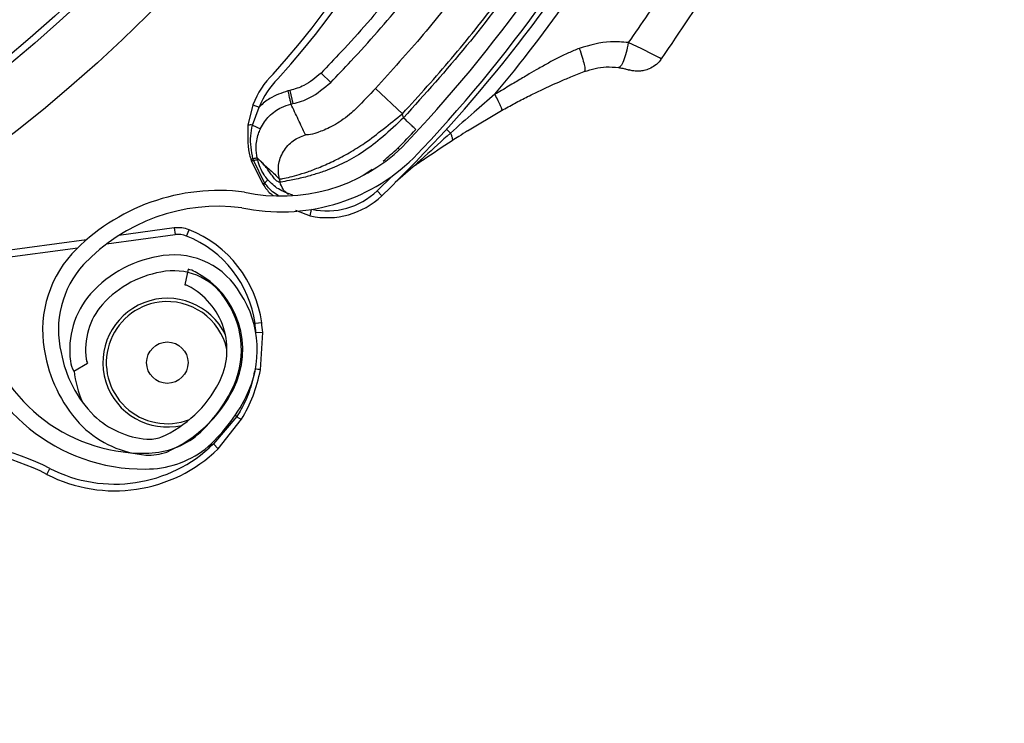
# Model space of a CAD drawing. Header units: inches. Extents: x 170 to 284, y 215 to 248.
# Tile 857 of 1056: x 235.914 to 236.064, y 224.562 to 224.669. Entities that reach past the tile are written whole.
import ezdxf

# ---------------------------------------------------------------- set-up
doc = ezdxf.new("R2010")
doc.units = ezdxf.units.IN
doc.header["$LTSCALE"] = 0.25
doc.header["$MEASUREMENT"] = 0
doc.layers.add('RH TOP OF HOOD', color=7, linetype='Continuous')
pattern_1 = [(45, (225.4196035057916, 218.4993357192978), (-0.03026527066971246, 0.03026527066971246), [])]

msp = doc.modelspace()

# ---------------------------------------------------------------- hatches: boundary and pattern name
at = {"layer": 'RH TOP OF HOOD'}
h = msp.add_hatch(dxfattribs=at)
h.set_pattern_fill('ANSI31', color=256, scale=0.34241245, angle=2.8e-322, style=0)
h.set_pattern_definition([(45, (225.4529552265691, 218.4993357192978), (-0.03026527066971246, 0.03026527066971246), [])])
edge = h.paths.add_edge_path(flags=0)
edge.add_arc((235.7395956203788, 224.3915581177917), 0.021400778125, 89.9999999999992, 390.52248781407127, ccw=False)
edge.add_line((235.7395956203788, 224.4129588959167), (235.8123582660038, 224.4129588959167))
edge.add_arc((235.8123582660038, 224.8238538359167), 0.4108949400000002, 270, 450.0000000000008)
edge.add_line((235.8123582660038, 225.2347487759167), (235.3287006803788, 225.2347487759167))
edge.add_arc((235.3287006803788, 225.2390289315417), 0.004280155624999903, 180.0000000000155, 269.9999999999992, ccw=False)
edge.add_line((235.3244205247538, 225.2390289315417), (235.3244205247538, 225.2818304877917))
edge.add_arc((235.3287006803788, 225.2818304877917), 0.004280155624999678, 360, 540, ccw=False)
edge.add_line((235.3329808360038, 225.2818304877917), (235.3329808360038, 225.2390289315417))
edge.add_line((235.3329808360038, 225.2390289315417), (235.3297484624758, 225.2390289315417))
edge.add_line((235.3297484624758, 225.2390289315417), (235.3297484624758, 225.2818304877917))
edge.add_arc((235.3287006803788, 225.2818304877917), 0.001047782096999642, 360, 540.0000000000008)
edge.add_line((235.3276528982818, 225.2818304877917), (235.3276528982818, 225.2390289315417))
edge.add_arc((235.3287006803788, 225.2390289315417), 0.001047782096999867, 180, 270)
edge.add_line((235.3287006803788, 225.2379811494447), (235.8123582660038, 225.2379811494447))
edge.add_arc((235.8123582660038, 224.8238538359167), 0.4141273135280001, 269.9999999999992, 450, ccw=False)
edge.add_line((235.8123582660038, 224.4097265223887), (235.7395956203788, 224.4097265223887))
edge.add_arc((235.7395956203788, 224.3915581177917), 0.018168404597, 450.0000000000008, 750.5224878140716)
edge.add_arc((235.754343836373, 224.4002532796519), 0.001047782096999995, 390.5224878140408, 495.0000000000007)
edge.add_line((235.753602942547, 224.4009941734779), (235.7449077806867, 224.3922990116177))
edge.add_line((235.7449077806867, 224.3922990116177), (235.7426221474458, 224.3945846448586))
edge.add_line((235.7426221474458, 224.3945846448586), (235.751317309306, 224.4032798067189))
edge.add_arc((235.754343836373, 224.4002532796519), 0.004280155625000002, 390.522487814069, 495.0000000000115, ccw=False)
h = msp.add_hatch(dxfattribs=at)
h.set_pattern_fill('ANSI31', color=256, scale=0.34241245, style=0)
h.set_pattern_definition(pattern_1)
edge = h.paths.add_edge_path(flags=0)
edge.add_line((235.7790065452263, 225.2304686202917), (235.4365940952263, 225.2304686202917))
edge.add_line((235.4365940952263, 225.2304686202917), (235.4365940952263, 225.2347487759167))
edge.add_line((235.4365940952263, 225.2347487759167), (235.7790065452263, 225.2347487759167))
edge.add_arc((235.7790065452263, 224.8238538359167), 0.4108949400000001, 269.9999999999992, 450, ccw=False)
edge.add_line((235.7790065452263, 224.4129588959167), (235.7062438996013, 224.4129588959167))
edge.add_line((235.7062438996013, 224.4129588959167), (235.7062438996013, 224.4172390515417))
edge.add_line((235.7062438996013, 224.4172390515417), (235.7790065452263, 224.4172390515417))
edge.add_arc((235.7790065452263, 224.8238538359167), 0.406614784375, 270, 450.0000000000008)
h = msp.add_hatch(dxfattribs=at)
h.set_pattern_fill('ANSI32', color=256, scale=0.34241245, angle=2.8e-322, style=0)
h.set_pattern_definition([(45, (225.4196035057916, 218.4993357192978), (-0.09079581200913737, 0.09079581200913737), []), (45, (225.4801340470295, 218.4993357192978), (-0.09079581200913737, 0.09079581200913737), [])])
edge = h.paths.add_edge_path(flags=0)
edge.add_arc((235.7790065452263, 224.8238538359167), 0.2182879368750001, 180, 540, ccw=False)
edge = h.paths.add_edge_path(flags=0)
edge.add_arc((235.7790065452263, 224.8238538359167), 0.2097276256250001, 180, 540, ccw=False)
h = msp.add_hatch(dxfattribs=at)
h.set_pattern_fill('ANSI31', color=256, scale=0.34241245, angle=2.8e-322, style=0)
h.set_pattern_definition(pattern_1)
edge = h.paths.add_edge_path(flags=0)
edge.add_line((236.0242613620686, 224.7916483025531), (236.0240517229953, 224.789243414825))
edge.add_arc((236.0244100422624, 224.7933538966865), 0.004126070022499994, 242.80758111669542, 265.0180014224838, ccw=False)
edge.add_arc((236.0284784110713, 224.8012726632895), 0.01302879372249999, 194.2837484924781, 242.8075811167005, ccw=False)
edge.add_arc((236.0336946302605, 224.8021343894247), 0.01830194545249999, 152.8075811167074, 192.868954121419, ccw=False)
edge.add_arc((236.0278773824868, 224.8051230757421), 0.01176186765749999, 444.94843881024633, 512.8075811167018, ccw=False)
edge.add_arc((236.0284314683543, 224.8011812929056), 0.01566536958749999, 388.0646491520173, 448.23838092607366, ccw=False)
edge.add_arc((236.0200631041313, 224.7963571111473), 0.02532140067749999, 365.6618293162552, 388.7885144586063, ccw=False)
edge.add_arc((236.0302222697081, 224.7982979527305), 0.01504902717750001, 324.96329948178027, 362.12223075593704, ccw=False)
edge.add_arc((236.0197767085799, 224.8051658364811), 0.02754708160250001, 246.11608425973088, 325.7401548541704, ccw=False)
edge.add_arc((236.006177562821, 224.7715778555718), 0.008748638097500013, 433.7662000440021, 580.7490133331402)
edge.add_arc((235.9600185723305, 224.7251915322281), 0.05672062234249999, 332.3782168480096, 405.81748085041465, ccw=False)
edge.add_arc((235.8186385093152, 224.7964800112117), 0.2150521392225, 316.23360868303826, 333.0136347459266, ccw=False)
edge.add_arc((235.9538221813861, 224.6683983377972), 0.02884824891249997, 257.9664245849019, 314.2213378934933, ccw=False)
edge.add_arc((235.9443067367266, 224.6119629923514), 0.0284373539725, 442.9281750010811, 496.5266487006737)
edge.add_arc((235.9347944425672, 224.6215465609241), 0.01494630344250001, 498.0990219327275, 553.3547732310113)
edge.add_arc((235.938669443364, 224.6215960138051), 0.0187470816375, 190.765455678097, 224.2471970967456)
edge.add_arc((235.934483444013, 224.618318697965), 0.0134739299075, 226.6851385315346, 265.0812268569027)
edge.add_arc((235.9335599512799, 224.6109014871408), 0.006011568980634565, 267.7901137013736, 288.5251547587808)
edge.add_arc((235.9281665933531, 224.6218335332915), 0.01816498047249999, 293.7068411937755, 332.8075811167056)
edge.add_arc((235.9345929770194, 224.6185318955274), 0.01094007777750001, 332.8075811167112, 422.8075811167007)
edge.add_arc((235.93873958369, 224.6266029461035), 0.001866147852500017, 422.8075811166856, 438.449827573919)
edge.add_line((235.9391132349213, 224.628431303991), (235.9395965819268, 224.6307964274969))
edge.add_arc((235.93873958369, 224.6266029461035), 0.004280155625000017, 422.80758111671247, 438.44982757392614, ccw=False)
edge.add_arc((235.9345929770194, 224.6185318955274), 0.01335408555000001, 332.80758111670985, 422.80758111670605, ccw=False)
edge.add_arc((235.9281665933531, 224.6218335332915), 0.020578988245, 293.418939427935, 332.8075811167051, ccw=False)
edge.add_arc((235.9335599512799, 224.6109014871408), 0.008425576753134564, 267.3852483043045, 289.30729203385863, ccw=False)
edge.add_arc((235.934483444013, 224.618318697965), 0.01588793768, 226.4978833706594, 265.2781618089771, ccw=False)
edge.add_arc((235.938669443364, 224.6215960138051), 0.02116108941, 190.9121118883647, 224.3847528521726, ccw=False)
edge.add_arc((235.9347944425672, 224.6215465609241), 0.01736031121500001, 137.9878292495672, 193.1734344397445, ccw=False)
edge.add_arc((235.9443067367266, 224.6119629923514), 0.030851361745, 442.72573840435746, 496.58711871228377, ccw=False)
edge.add_arc((235.9538221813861, 224.6683983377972), 0.02643424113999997, 257.7492906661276, 314.1311942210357)
edge.add_arc((235.8186385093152, 224.7964800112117), 0.21263813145, 316.245249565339, 333.0172706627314)
edge.add_arc((235.9600185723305, 224.7251915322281), 0.05430661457, 332.3642077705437, 405.9221159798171)
edge.add_arc((236.006177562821, 224.7715778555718), 0.01116264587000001, 72.86862000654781, 221.3366683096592, ccw=False)
edge.add_arc((236.0197767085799, 224.8051658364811), 0.02513307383, 245.7789812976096, 325.7782389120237)
edge.add_arc((236.0302222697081, 224.7982979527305), 0.01263501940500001, 324.8906283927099, 361.7902779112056)
edge.add_arc((236.0200631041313, 224.7963571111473), 0.022907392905, 365.8518874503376, 388.8272963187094)
edge.add_arc((236.0284314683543, 224.8011812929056), 0.01325136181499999, 387.9998215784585, 448.5428308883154)
edge.add_arc((236.0278773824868, 224.8051230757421), 0.009347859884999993, 444.5301052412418, 512.8075811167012)
edge.add_arc((236.0336946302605, 224.8021343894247), 0.01588793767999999, 512.8075811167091, 552.7597599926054)
edge.add_arc((236.0284784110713, 224.8012726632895), 0.01061478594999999, 194.4420824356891, 242.8075811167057)
edge.add_arc((236.0244100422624, 224.7933538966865), 0.001712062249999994, 242.8075811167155, 265.0180014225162)
h = msp.add_hatch(dxfattribs=at)
h.set_pattern_fill('ANSI31', color=256, scale=0.34241245, angle=2.8e-322, style=0)
h.set_pattern_definition(pattern_1)
edge = h.paths.add_edge_path(flags=0)
edge.add_arc((235.9257701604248, 224.6173417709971), 0.001712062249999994, 187.6823523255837, 209.892772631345)
edge.add_line((235.9242858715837, 224.6164885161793), (235.9221930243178, 224.6152854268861))
edge.add_arc((235.9257701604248, 224.6173417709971), 0.004126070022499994, 187.6823523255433, 209.8927726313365, ccw=False)
edge.add_arc((235.934592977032, 224.6185318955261), 0.01302879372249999, 139.1585197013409, 187.6823523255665, ccw=False)
edge.add_arc((235.9382824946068, 224.6147452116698), 0.01830194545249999, 457.6823523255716, 497.7437253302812, ccw=False)
edge.add_arc((235.9374082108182, 224.6212265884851), 0.01176186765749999, 389.82321001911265, 457.68235232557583, ccw=False)
edge.add_arc((235.9344911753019, 224.61851816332), 0.01566536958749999, 332.9394203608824, 393.1131521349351, ccw=False)
edge.add_arc((235.9257484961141, 224.6226252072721), 0.02532140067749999, 310.5366005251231, 333.66328566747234, ccw=False)
edge.add_arc((235.9331496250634, 224.6154003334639), 0.01504902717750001, 269.83807069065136, 306.9970019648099, ccw=False)
edge.add_arc((235.932811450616, 224.6278968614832), 0.02754708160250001, 190.990855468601, 270.614926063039, ccw=False)
edge.add_arc((235.8974799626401, 224.6198485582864), 0.008748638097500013, 378.6409712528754, 525.6237845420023)
edge.add_arc((235.8330314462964, 224.6311945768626), 0.05672062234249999, 277.25298805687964, 350.69225205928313, ccw=False)
edge.add_arc((235.8106778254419, 224.7879449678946), 0.2150521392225, 261.1083798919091, 277.88840595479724, ccw=False)
edge.add_arc((235.7828950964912, 224.6038046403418), 0.02884824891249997, 202.8411957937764, 259.0961091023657, ccw=False)
edge.add_arc((235.7311545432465, 224.579342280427), 0.0284373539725, 387.8029462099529, 441.4014199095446)
edge.add_arc((235.733577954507, 224.5926259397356), 0.01494630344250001, 442.9737931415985, 498.2295444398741)
edge.add_arc((235.7358341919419, 224.5894751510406), 0.0187470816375, 495.64022688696, 529.1219683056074)
edge.add_arc((235.7307519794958, 224.5910354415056), 0.0134739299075, 531.5599097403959, 569.9559980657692)
edge.add_arc((235.7241388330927, 224.5875520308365), 0.006011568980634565, 212.6648849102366, 233.3999259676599)
edge.add_arc((235.7300236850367, 224.5982275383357), 0.01816498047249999, 238.5816124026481, 277.6823523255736)
edge.add_arc((235.730989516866, 224.5910674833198), 0.01094007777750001, 277.6823523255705, 367.682352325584)
edge.add_arc((235.7399820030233, 224.5922804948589), 0.001866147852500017, 367.6823523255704, 383.3245987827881)
edge.add_line((235.7416956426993, 224.5930193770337), (235.7439123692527, 224.5939751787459))
edge.add_arc((235.7399820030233, 224.5922804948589), 0.004280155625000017, 367.68235232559, 383.3245987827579, ccw=False)
edge.add_arc((235.730989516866, 224.5910674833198), 0.01335408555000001, 277.68235232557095, 367.6823523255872, ccw=False)
edge.add_arc((235.7300236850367, 224.5982275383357), 0.020578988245, 238.2937106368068, 277.6823523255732, ccw=False)
edge.add_arc((235.7241388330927, 224.5875520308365), 0.008425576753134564, 212.2600195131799, 234.1820632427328, ccw=False)
edge.add_arc((235.7307519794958, 224.5910354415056), 0.01588793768, 171.3726545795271, 210.1529330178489, ccw=False)
edge.add_arc((235.7358341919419, 224.5894751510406), 0.02116108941, 495.78688309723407, 529.2595240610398, ccw=False)
edge.add_arc((235.733577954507, 224.5926259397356), 0.01736031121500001, 442.8626004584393, 498.0482056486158, ccw=False)
edge.add_arc((235.7311545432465, 224.579342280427), 0.030851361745, 387.6005096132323, 441.4618899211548, ccw=False)
edge.add_arc((235.7828950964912, 224.6038046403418), 0.02643424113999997, 202.6240618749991, 259.0059654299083)
edge.add_arc((235.8106778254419, 224.7879449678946), 0.21263813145, 261.1200207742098, 277.8920418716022)
edge.add_arc((235.8330314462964, 224.6311945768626), 0.05430661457, 277.2389789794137, 350.7968871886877)
edge.add_arc((235.8974799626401, 224.6198485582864), 0.01116264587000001, 377.74339121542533, 526.2114395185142, ccw=False)
edge.add_arc((235.932811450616, 224.6278968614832), 0.02513307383, 190.653752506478, 270.6530101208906)
edge.add_arc((235.9331496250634, 224.6154003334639), 0.01263501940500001, 269.7653996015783, 306.6650491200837)
edge.add_arc((235.9257484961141, 224.6226252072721), 0.022907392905, 310.726658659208, 333.7020675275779)
edge.add_arc((235.9344911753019, 224.61851816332), 0.01325136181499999, 332.8745927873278, 393.4176020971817)
edge.add_arc((235.9374082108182, 224.6212265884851), 0.009347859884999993, 389.4048764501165, 457.6823523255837)
edge.add_arc((235.9382824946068, 224.6147452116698), 0.01588793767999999, 457.6823523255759, 497.6345312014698)
edge.add_arc((235.934592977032, 224.6185318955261), 0.01061478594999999, 499.3168536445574, 547.6823523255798)

# ---------------------------------------------------------------- linework, layer by layer
for p, q in [((235.9598693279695, 224.6607158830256), (235.9613398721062, 224.6592828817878)), ((235.9551293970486, 224.6580471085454), (235.9548129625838, 224.6579739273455)), ((235.9551293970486, 224.6580471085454), (235.9555920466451, 224.6560466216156)), ((235.9722862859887, 224.6545081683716), (235.9681637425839, 224.6583666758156)), ((235.9494955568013, 224.6558870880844), (235.9487250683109, 224.6527449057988)), ((235.9494955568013, 224.6558870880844), (235.950455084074, 224.655520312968)), ((235.9552756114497, 224.6559734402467), (235.9555920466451, 224.6560466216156)), ((235.9494199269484, 224.6527785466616), (235.950455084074, 224.655520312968)), ((235.9724303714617, 224.6538851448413), (235.9722862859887, 224.6545081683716)), ((235.9822101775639, 224.651900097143), (235.9873869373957, 224.6550039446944)), ((235.9494199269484, 224.6527785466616), (235.9506286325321, 224.6522128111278)), ((235.9795985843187, 224.6515607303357), (235.9789719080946, 224.6521320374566)), ((235.9718373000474, 224.649053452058), (235.9715913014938, 224.6492931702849)), ((235.9492526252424, 224.6472891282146), (235.9509849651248, 224.6437867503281)), ((235.9495604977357, 224.6474102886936), (235.9494852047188, 224.6476801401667)), ((235.9512772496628, 224.643960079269), (235.9495604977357, 224.6474102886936)), ((235.9501527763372, 224.6477838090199), (235.9508292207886, 224.6470624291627)), ((235.9663033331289, 224.6451363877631), (235.9676668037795, 224.6460534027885)), ((235.9739342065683, 224.6464152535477), (235.9711803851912, 224.6440199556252)), ((235.9509849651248, 224.6437867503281), (235.9509855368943, 224.6437859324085)), ((235.9509855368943, 224.6437859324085), (235.9510255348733, 224.6437290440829)), ((235.9510255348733, 224.6437290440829), (235.9510261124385, 224.6437282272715)), ((235.9512778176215, 224.6439593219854), (235.9512772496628, 224.643960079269)), ((235.9513194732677, 224.6439044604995), (235.9512778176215, 224.6439593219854)), ((235.9513201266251, 224.6439036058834), (235.9513194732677, 224.6439044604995)), ((235.9517445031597, 224.644458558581), (235.9517439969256, 224.6444591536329)), ((235.9534969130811, 224.6445863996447), (235.9536182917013, 224.6440615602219)), ((235.9707474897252, 224.6450369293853), (235.9684092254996, 224.6427522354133)), ((235.9691215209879, 224.6420120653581), (235.9684092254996, 224.6427522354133)), ((235.9559733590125, 224.6398206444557), (235.9582215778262, 224.6389461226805)), ((235.9582215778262, 224.6389461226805), (235.9584374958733, 224.6399216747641)), ((235.9375114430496, 224.6370986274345), (235.929042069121, 224.6359561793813)), ((235.9375114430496, 224.6370986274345), (235.9376487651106, 224.6360806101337)), ((235.9393697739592, 224.6358697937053), (235.9397487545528, 224.6368245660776)), ((235.9241185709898, 224.6352920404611), (235.8786906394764, 224.6291641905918)), ((235.9271864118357, 224.6346693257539), (235.9376487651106, 224.6360806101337)), ((235.8991434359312, 224.6308865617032), (235.922794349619, 224.6340768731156)), ((235.9395965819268, 224.6307964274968), (235.9391132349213, 224.628431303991)), ((235.9508253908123, 224.6226554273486), (235.9498073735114, 224.6225181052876)), ((235.9509749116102, 224.6211858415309), (235.9499500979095, 224.6211153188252)), ((235.9506376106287, 224.6154506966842), (235.9509749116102, 224.6211858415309)), ((235.9221930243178, 224.6152854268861), (235.9242858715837, 224.6164885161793)), ((235.9470363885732, 224.6083444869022), (235.9434701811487, 224.6041710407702)), ((235.9441864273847, 224.6034346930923), (235.9477620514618, 224.6079314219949)), ((235.9470363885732, 224.6083444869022), (235.9467887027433, 224.608536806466)), ((235.9425788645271, 224.603706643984), (235.9434701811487, 224.6041710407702)), ((235.9441864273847, 224.6034346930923), (235.9434701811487, 224.6041710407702)), ((235.9180770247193, 224.5995455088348), (235.9185475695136, 224.6004586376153))]:
    msp.add_line(p, q, dxfattribs=at)
at = {"layer": 'RH TOP OF HOOD', "flags": 128}
msp.add_lwpolyline([(236.0117195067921, 224.662892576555), (236.0114543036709, 224.6630284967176), (236.0104599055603, 224.6635400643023), (236.0087618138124, 224.664380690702), (236.0066934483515, 224.665343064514), (236.0066933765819, 224.6653430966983), (236.0066933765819, 224.6653430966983)], dxfattribs=at)
at = {"layer": 'RH TOP OF HOOD'}
for centre, radius in [((235.7790065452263, 224.8238538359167), 0.218287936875), ((235.7790065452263, 224.8238538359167), 0.2097276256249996), ((235.7790065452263, 224.8238538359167), 0.20865758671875), ((235.9364437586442, 224.6165693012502), 0.003155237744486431)]:
    msp.add_circle(centre, radius, dxfattribs=at)
for centre, radius, start, end in [((235.7790065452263, 224.8238538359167), 0.4141273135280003, 269.9999999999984, 90), ((235.7790065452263, 224.8238538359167), 0.4108949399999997, 269.9999999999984, 90), ((235.7790065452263, 224.8238538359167), 0.406614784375, 269.9999999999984, 90), ((235.8441391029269, 224.7576212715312), 0.1455252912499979, 318.1620057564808, 356.678131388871), ((235.8441391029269, 224.7576212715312), 0.1465525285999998, 318.1481994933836, 354.8261561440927), ((235.8186385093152, 224.7964800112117), 0.2126381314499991, 316.2452495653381, 333.0172706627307), ((235.8186385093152, 224.7964800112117), 0.2150521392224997, 316.2336086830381, 333.0136347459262), ((235.8193020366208, 224.7976945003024), 0.2180957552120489, 319.9868043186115, 330.0611544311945), ((235.8193020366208, 224.7976945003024), 0.2160622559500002, 313.900559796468, 329.3673031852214), ((235.9616495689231, 224.6512412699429), 0.01301167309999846, 134.3101392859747, 159.0808622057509), ((235.9616495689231, 224.6512412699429), 0.01198443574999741, 134.1486785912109, 159.0808622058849), ((235.9491357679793, 224.6514548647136), 0.001353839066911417, 77.88402091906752, 107.6594825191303), ((235.9538221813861, 224.6683983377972), 0.02643424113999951, 257.7492906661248, 314.1311942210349), ((235.9538221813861, 224.6683983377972), 0.02884824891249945, 257.9664245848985, 314.2213378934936), ((235.950313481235, 224.6452521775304), 0.001611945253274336, 294.6180637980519, 306.719039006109), ((235.95031288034, 224.6452528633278), 0.001613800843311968, 294.6336738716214, 306.7216705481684), ((235.9503737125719, 224.6451552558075), 0.001568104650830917, 294.5618477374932, 307.0939277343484), ((235.9503766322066, 224.6451511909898), 0.001564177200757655, 294.5332753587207, 307.0986330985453), ((235.9498836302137, 224.6457312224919), 0.002253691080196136, 308.1973461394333, 325.636726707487), ((235.9498853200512, 224.6457287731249), 0.002251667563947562, 308.2015362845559, 325.6586768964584), ((235.9443067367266, 224.6119629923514), 0.03085136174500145, 82.72573840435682, 136.5871187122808), ((235.960811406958, 224.6506473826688), 0.01095719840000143, 257.5199665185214, 313.9005597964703), ((235.960811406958, 224.6506473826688), 0.01198443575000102, 257.5199665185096, 313.900559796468), ((235.9443067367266, 224.6119629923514), 0.02843735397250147, 82.92817500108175, 136.5266487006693), ((235.938106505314, 224.6326872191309), 0.004451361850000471, 68.35024215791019, 97.6823523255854), ((235.9331797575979, 224.6202751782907), 0.0178054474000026, 7.682352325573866, 68.35024215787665), ((235.938106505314, 224.6326872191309), 0.003424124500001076, 68.35024215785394, 97.68235232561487), ((235.9331797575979, 224.6202751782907), 0.01677821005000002, 7.682352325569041, 68.35024215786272), ((235.9347944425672, 224.6215465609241), 0.01736031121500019, 137.9878292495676, 193.1734344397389), ((235.9382824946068, 224.6147452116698), 0.01830194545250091, 97.68235232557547, 137.7437253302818), ((235.9374082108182, 224.6212265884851), 0.01176186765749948, 29.823210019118, 97.68235232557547), ((235.9347944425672, 224.6215465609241), 0.01494630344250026, 138.0990219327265, 193.3547732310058), ((235.9382824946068, 224.6147452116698), 0.01588793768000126, 97.68235232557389, 137.6345312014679), ((235.9374082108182, 224.6212265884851), 0.00934785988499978, 29.40487645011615, 97.68235232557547), ((235.93873958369, 224.6266029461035), 0.004280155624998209, 62.80758111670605, 78.44982757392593), ((235.9345929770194, 224.6185318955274), 0.01335408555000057, 332.8075811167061, 62.80758111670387), ((235.93873958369, 224.6266029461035), 0.001866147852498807, 62.80758111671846, 78.44982757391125), ((235.9345929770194, 224.6185318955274), 0.01094007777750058, 332.8075811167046, 62.80758111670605), ((235.934592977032, 224.6185318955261), 0.01302879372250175, 139.1585197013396, 187.6823523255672), ((235.9364437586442, 224.6165693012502), 0.00981035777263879, 25.53780638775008, 283.1385793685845), ((235.9364437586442, 224.6165693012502), 0.009303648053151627, 97.68235232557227, 291.2875775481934), ((235.9364437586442, 224.6165693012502), 0.009303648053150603, 12.32358003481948, 97.68235232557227), ((235.9344911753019, 224.61851816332), 0.01325136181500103, 332.8745927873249, 33.41760209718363), ((235.9344911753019, 224.61851816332), 0.01566536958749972, 332.939420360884, 33.11315213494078), ((235.934592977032, 224.6185318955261), 0.01061478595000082, 139.316853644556, 187.6823523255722), ((235.932811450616, 224.6278968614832), 0.02513307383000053, 190.6537525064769, 270.6530101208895), ((235.932811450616, 224.6278968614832), 0.02754708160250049, 190.9908554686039, 270.6149260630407), ((235.928429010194, 224.6196343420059), 0.02157198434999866, 3.936611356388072, 7.682352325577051), ((235.928429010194, 224.6196343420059), 0.02259922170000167, 3.9366113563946, 7.682352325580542), ((235.938669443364, 224.6215960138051), 0.02116108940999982, 190.9121118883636, 224.3847528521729), ((235.938669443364, 224.6215960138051), 0.01874708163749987, 190.7654556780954, 224.2471970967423), ((235.9257701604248, 224.6173417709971), 0.004126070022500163, 187.6823523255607, 209.8927726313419), ((235.9257701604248, 224.6173417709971), 0.001712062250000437, 187.6823523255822, 209.8927726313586), ((235.9364437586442, 224.6165693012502), 0.01425087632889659, 185.0412488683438, 205.0573354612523), ((235.9483875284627, 224.607024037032), 0.008721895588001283, 75.04971253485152, 80.53702014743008), ((235.9281665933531, 224.6218335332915), 0.01816498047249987, 293.706841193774, 332.8075811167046), ((235.9281665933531, 224.6218335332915), 0.02057898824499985, 293.418939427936, 332.8075811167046), ((235.9257484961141, 224.6226252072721), 0.02290739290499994, 310.7266586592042, 333.702067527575), ((235.9257484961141, 224.6226252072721), 0.02532140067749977, 310.536600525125, 333.6632856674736), ((235.934483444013, 224.618318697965), 0.01347392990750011, 226.6851385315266, 265.0812268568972), ((235.9517089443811, 224.6157091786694), 0.008721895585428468, 237.6067651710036, 243.0940727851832), ((235.934483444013, 224.618318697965), 0.01588793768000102, 226.4978833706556, 265.2781618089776), ((235.9331496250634, 224.6154003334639), 0.01263501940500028, 269.7653996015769, 306.66504912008), ((235.9335599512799, 224.6109014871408), 0.006011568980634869, 267.7901137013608, 288.5251547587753), ((235.9023921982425, 224.5691078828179), 0.03526848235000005, 62.73747602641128, 93.4536560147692), ((235.9023921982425, 224.5691078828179), 0.03424124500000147, 62.73747602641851, 93.45365601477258), ((235.928429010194, 224.6196343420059), 0.02259922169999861, 242.7374760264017, 314.2071739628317), ((235.928429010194, 224.6196343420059), 0.02157198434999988, 242.7374760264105, 314.2071739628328), ((235.9331496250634, 224.6154003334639), 0.01504902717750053, 269.8380706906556, 306.9970019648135), ((235.9335599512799, 224.6109014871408), 0.008425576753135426, 267.3852483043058, 289.3072920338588)]:
    msp.add_arc(centre, radius, start, end, dxfattribs=at)
for points, knots in [([(235.9994939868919, 224.702285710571), (235.9994939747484, 224.7022856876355), (235.9979093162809, 224.6992927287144), (235.9944550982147, 224.6931450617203), (235.9887309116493, 224.6840865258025), (235.9823601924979, 224.6751320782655), (235.9755462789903, 224.666505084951), (235.9706245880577, 224.6610794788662), (235.9681637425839, 224.6583666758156)], [0, 0, 0, 0, 1.43907979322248e-06, 0.187792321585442, 0.3908439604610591, 0.593895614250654, 0.7969478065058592, 1, 1, 1, 1]), ([(236.0057059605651, 224.7009018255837), (236.0034449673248, 224.6967171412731), (235.9989112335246, 224.6883260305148), (235.9909406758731, 224.6763341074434), (235.9822162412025, 224.6647287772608), (235.9756975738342, 224.6575055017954), (235.9724303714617, 224.6538851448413)], [0, 0, 0, 0, 0.2468628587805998, 0.4950083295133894, 0.7468945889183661, 1, 1, 1, 1]), ([(235.9722862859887, 224.6545081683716), (235.9748116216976, 224.6572919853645), (235.9798696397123, 224.66286771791), (235.9868708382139, 224.6717283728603), (235.9934140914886, 224.6809387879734), (235.9993256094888, 224.6902332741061), (236.00281088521, 224.6965910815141), (236.0044842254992, 224.6996435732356)], [0, 0, 0, 0, 0.2027568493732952, 0.4061035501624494, 0.608860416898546, 0.8122072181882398, 1, 1, 1, 1]), ([(236.0229397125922, 224.6920943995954), (236.0214415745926, 224.6892525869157), (236.0182038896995, 224.6831110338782), (236.0127945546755, 224.6741691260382), (236.0086830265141, 224.6682220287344), (236.0066928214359, 224.6653433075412)], [0, 0, 0, 0, 0.3076441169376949, 0.6648617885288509, 1, 1, 1, 1]), ([(235.9832540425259, 224.689796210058), (235.9815799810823, 224.6873249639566), (235.9776676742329, 224.6815496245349), (235.9709158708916, 224.6728803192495), (235.964691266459, 224.6657327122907), (235.9608925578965, 224.6617804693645), (235.9598693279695, 224.6607158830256)], [0, 0, 0, 0, 0.2395900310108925, 0.5599255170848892, 0.8814604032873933, 0.9999999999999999, 0.9999999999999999, 0.9999999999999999, 0.9999999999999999]), ([(236.0278425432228, 224.6895882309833), (236.0253113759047, 224.6848416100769), (236.020412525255, 224.6756549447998), (236.0145482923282, 224.6670532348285), (236.0117140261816, 224.6628959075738)], [0, 0, 0, 0, 0.5166859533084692, 1, 1, 1, 1]), ([(235.9613398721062, 224.6592828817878), (235.9623738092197, 224.6603586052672), (235.9662018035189, 224.6643413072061), (235.9724923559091, 224.67156288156), (235.9793159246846, 224.6803220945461), (235.9832776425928, 224.6861703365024), (235.9849692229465, 224.688667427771)], [0, 0, 0, 0, 0.1185397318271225, 0.4388752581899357, 0.760410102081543, 0.9999999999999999, 0.9999999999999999, 0.9999999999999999, 0.9999999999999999]), ([(236.0066927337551, 224.6653431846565), (236.0057889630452, 224.6654294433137), (236.003274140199, 224.6656694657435), (236.0008085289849, 224.6649378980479), (235.9992290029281, 224.664469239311)], [0, 0, 0, 0, 0.3593774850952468, 0.9999999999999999, 0.9999999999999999, 0.9999999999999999, 0.9999999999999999]), ([(235.9992290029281, 224.664469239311), (235.9986800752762, 224.6642432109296), (235.9975494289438, 224.6637776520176), (235.9959232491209, 224.6629844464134), (235.9942832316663, 224.6621137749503), (235.9927411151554, 224.6612396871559), (235.9911321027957, 224.6602890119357), (235.9893838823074, 224.6592409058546), (235.9877507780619, 224.6582723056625), (235.9866933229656, 224.6576681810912), (235.9863407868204, 224.6574667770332)], [0, 0, 0, 0, 0.1216476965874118, 0.2505622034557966, 0.3699476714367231, 0.5011532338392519, 0.6125555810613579, 0.7514486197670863, 0.9171375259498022, 1, 1, 1, 1]), ([(236.0117138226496, 224.662895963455), (236.011661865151, 224.6628030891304), (236.0114283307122, 224.6623856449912), (236.0107941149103, 224.6618567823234), (236.0099520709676, 224.6613509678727), (236.0091302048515, 224.6610823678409), (236.0084000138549, 224.6609791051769), (236.007794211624, 224.6609860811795), (236.0073346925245, 224.6610473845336), (236.0070311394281, 224.6611149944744), (236.0068673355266, 224.6611608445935), (236.0068038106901, 224.6611800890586), (236.006789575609, 224.6611844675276), (236.0067814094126, 224.6611869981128), (236.0067786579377, 224.6611878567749), (236.0067772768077, 224.6611882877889)], [0, 0, 0, 0, 0.05652104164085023, 0.2540462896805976, 0.4273552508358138, 0.5794983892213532, 0.7104459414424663, 0.818550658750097, 0.9012506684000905, 0.9564155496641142, 0.9850429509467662, 0.9903528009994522, 0.9934690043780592, 0.9967217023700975, 1, 1, 1, 1]), ([(235.9598693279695, 224.6607158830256), (235.9590383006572, 224.65999923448), (235.9576302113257, 224.6587849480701), (235.9558563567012, 224.6582615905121), (235.9551293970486, 224.6580471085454)], [0, 0, 0, 0, 0.5901808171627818, 1, 1, 1, 1]), ([(235.9873869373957, 224.6550039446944), (235.9880493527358, 224.6553689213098), (235.9893686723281, 224.6560958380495), (235.9914386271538, 224.6571607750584), (235.9937057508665, 224.6582656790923), (235.9958973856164, 224.6592602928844), (235.9980278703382, 224.6601714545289), (235.9993052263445, 224.6606785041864), (235.9999938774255, 224.6609518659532)], [0, 0, 0, 0, 0.1610961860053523, 0.320852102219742, 0.5001076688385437, 0.7056749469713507, 0.8413228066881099, 1, 1, 1, 1]), ([(235.9999938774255, 224.6609518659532), (236.0010967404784, 224.6612746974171), (236.0028237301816, 224.6617802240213), (236.0045640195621, 224.6616089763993), (236.0051929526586, 224.6615470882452)], [0, 0, 0, 0, 0.6386043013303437, 1, 1, 1, 1]), ([(236.0051929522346, 224.6615470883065), (236.0054045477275, 224.6615126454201), (236.0056408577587, 224.6614741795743), (236.0060546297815, 224.6613872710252), (236.0064275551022, 224.6612936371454), (236.0067194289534, 224.6612063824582), (236.0067475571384, 224.6611975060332), (236.006760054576, 224.6611935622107)], [0, 0, 0, 0, 0.2111589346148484, 0.2358224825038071, 0.5027141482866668, 0.7790543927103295, 1, 1, 1, 1]), ([(235.9555920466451, 224.6560466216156), (235.9555920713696, 224.6560466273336), (235.9564774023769, 224.656251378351), (235.9586200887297, 224.6569758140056), (235.9603297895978, 224.6584260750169), (235.9613398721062, 224.6592828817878)], [0, 0, 0, 0, 1.142795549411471e-05, 0.4092118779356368, 1, 1, 1, 1]), ([(235.9548129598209, 224.6579739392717), (235.953860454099, 224.6576556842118), (235.952283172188, 224.6571286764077), (235.9509637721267, 224.6560375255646), (235.9504807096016, 224.6555463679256), (235.950455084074, 224.655520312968)], [0, 0, 0, 0, 0.5907811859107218, 0.978291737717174, 1, 1, 1, 1]), ([(235.9681637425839, 224.6583666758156), (235.9672137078, 224.6573655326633), (235.966263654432, 224.6563643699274), (235.9653172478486, 224.6554070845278), (235.965317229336, 224.6554070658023)], [0, 0, 0, 0, 0.9999804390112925, 0.9999999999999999, 0.9999999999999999, 0.9999999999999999, 0.9999999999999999]), ([(235.9863407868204, 224.6574667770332), (235.9852855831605, 224.6565570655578), (235.9830192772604, 224.6546032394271), (235.980789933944, 224.6526203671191), (235.9795985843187, 224.6515607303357)], [0, 0, 0, 0, 0.4656051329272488, 1, 1, 1, 1]), ([(235.9863407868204, 224.6574667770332), (235.9865055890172, 224.657151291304), (235.98684498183, 224.6565015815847), (235.9872105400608, 224.6557052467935), (235.9874203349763, 224.6551470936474), (235.9873978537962, 224.6550507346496), (235.9873869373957, 224.6550039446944)], [0, 0, 0, 0, 0.2427897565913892, 0.5000000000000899, 0.757210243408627, 0.9999999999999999, 0.9999999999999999, 0.9999999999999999, 0.9999999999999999]), ([(235.9506286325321, 224.6522128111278), (235.9506381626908, 224.652233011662), (235.9509742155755, 224.6529453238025), (235.9518921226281, 224.6542405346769), (235.9535813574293, 224.6554375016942), (235.9547870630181, 224.65586034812), (235.9552757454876, 224.6559734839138), (235.9552757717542, 224.6559734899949)], [0, 0, 0, 0, 0.01087401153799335, 0.3834398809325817, 0.7558119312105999, 0.9999868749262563, 1, 1, 1, 1]), ([(235.9574793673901, 224.6512969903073), (235.9571223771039, 224.6520753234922), (235.9564083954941, 224.6536319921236), (235.9556533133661, 224.655192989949), (235.9552757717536, 224.6559734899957)], [0, 0, 0, 0, 0.4999992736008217, 1, 1, 1, 1]), ([(235.9534969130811, 224.6445863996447), (235.9535819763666, 224.644578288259), (235.9537548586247, 224.6445618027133), (235.9547389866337, 224.6447518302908), (235.9561137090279, 224.6451059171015), (235.957762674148, 224.6456231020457), (235.9597213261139, 224.6463548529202), (235.9618720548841, 224.6473131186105), (235.9641731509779, 224.6485313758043), (235.9666999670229, 224.6501051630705), (235.9693832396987, 224.6521851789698), (235.9713103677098, 224.6537272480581), (235.9722862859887, 224.6545081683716)], [0, 0, 0, 0, 0.1094013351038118, 0.2223468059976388, 0.3151791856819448, 0.4102231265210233, 0.5012749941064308, 0.5946006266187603, 0.6834485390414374, 0.7745330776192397, 0.8858211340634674, 1, 1, 1, 1]), ([(235.965317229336, 224.6554070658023), (235.9653172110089, 224.6554070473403), (235.965051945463, 224.6551398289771), (235.9639650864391, 224.6541173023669), (235.9619137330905, 224.6526948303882), (235.9596788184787, 224.6517033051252), (235.9579284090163, 224.6512403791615), (235.9576394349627, 224.6512768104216), (235.9574793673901, 224.6512969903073)], [0, 0, 0, 0, 4.497367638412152e-06, 0.06509473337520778, 0.2616701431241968, 0.4753105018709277, 0.7093656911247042, 1, 1, 1, 1]), ([(235.9487250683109, 224.6527449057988), (235.9486784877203, 224.6513121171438), (235.9486214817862, 224.6495586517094), (235.9490822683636, 224.6478775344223), (235.9491665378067, 224.6475700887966)], [0, 0, 0, 0, 0.8171182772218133, 1, 1, 1, 1]), ([(235.9494851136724, 224.6476805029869), (235.9492793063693, 224.648829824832), (235.9489732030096, 224.6505392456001), (235.949309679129, 224.6522259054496), (235.9494199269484, 224.6527785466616)], [0, 0, 0, 0, 0.672345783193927, 1, 1, 1, 1]), ([(235.9724303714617, 224.6538851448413), (235.9713872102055, 224.6528960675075), (235.9694179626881, 224.6510289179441), (235.966385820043, 224.6486619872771), (235.9638583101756, 224.6472488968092), (235.9618954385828, 224.6463430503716), (235.9606049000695, 224.6458330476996), (235.959522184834, 224.6454578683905), (235.9586256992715, 224.6451765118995), (235.9576455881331, 224.6448986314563), (235.9565722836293, 224.6446341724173), (235.9551528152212, 224.6443425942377), (235.953924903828, 224.6441190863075), (235.9537143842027, 224.6440795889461), (235.9536182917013, 224.6440615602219)], [0, 0, 0, 0, 0.13071565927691, 0.2467609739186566, 0.3577928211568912, 0.4170971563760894, 0.4791482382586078, 0.5177152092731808, 0.5590896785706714, 0.6032945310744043, 0.6633484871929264, 0.7353692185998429, 0.8792082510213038, 1, 1, 1, 1]), ([(235.9743023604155, 224.6521270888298), (235.9742773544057, 224.6521505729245), (235.9742388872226, 224.6521866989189), (235.9740054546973, 224.65240592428), (235.9737638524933, 224.6526328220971), (235.9734639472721, 224.6529144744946), (235.9730281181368, 224.6533237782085), (235.9726658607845, 224.6536639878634), (235.9724303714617, 224.6538851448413)], [0, 0, 0, 0, 0.2394568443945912, 0.368360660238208, 0.4999999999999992, 0.631639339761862, 0.7605431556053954, 1, 1, 1, 1]), ([(235.9501538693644, 224.6477790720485), (235.9501538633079, 224.6477790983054), (235.9500371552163, 224.6482850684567), (235.9499011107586, 224.6495171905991), (235.9501317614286, 224.6510397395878), (235.9505193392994, 224.6519547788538), (235.9506286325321, 224.6522128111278)], [0, 0, 0, 0, 1.782673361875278e-05, 0.343520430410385, 0.8148790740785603, 0.9999999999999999, 0.9999999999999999, 0.9999999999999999, 0.9999999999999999]), ([(235.9534969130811, 224.6445863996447), (235.953413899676, 224.6452764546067), (235.9532414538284, 224.6467099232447), (235.9540280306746, 224.6488073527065), (235.9554924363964, 224.6505029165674), (235.9568336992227, 224.6510389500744), (235.9574793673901, 224.6512969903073)], [0, 0, 0, 0, 0.2406941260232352, 0.4999999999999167, 0.7593058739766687, 0.9999999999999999, 0.9999999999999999, 0.9999999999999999, 0.9999999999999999]), ([(235.9693478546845, 224.6472959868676), (235.970100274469, 224.6479412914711), (235.9718218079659, 224.6494177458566), (235.9734089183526, 224.6511512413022), (235.9743023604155, 224.6521270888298)], [0, 0, 0, 0, 0.4370636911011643, 1, 1, 1, 1]), ([(235.9795985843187, 224.6515607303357), (235.97827877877, 224.6503670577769), (235.9763882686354, 224.6486572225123), (235.9745032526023, 224.6469351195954), (235.9739342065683, 224.6464152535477)], [0, 0, 0, 0, 0.6981213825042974, 0.9999999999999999, 0.9999999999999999, 0.9999999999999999, 0.9999999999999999]), ([(235.9795985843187, 224.6515607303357), (235.9796642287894, 224.6514013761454), (235.9797970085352, 224.6510790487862), (235.9798899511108, 224.6507049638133), (235.9798982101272, 224.6504928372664), (235.9798729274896, 224.6504129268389), (235.9798670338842, 224.6503942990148)], [0, 0, 0, 0, 0.2979480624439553, 0.602662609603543, 0.9073771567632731, 0.9999999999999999, 0.9999999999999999, 0.9999999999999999, 0.9999999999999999]), ([(235.9822135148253, 224.6519022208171), (235.9822134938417, 224.6519022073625), (235.981770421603, 224.6516181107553), (235.9809888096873, 224.651120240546), (235.9802037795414, 224.6506138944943), (235.9798670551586, 224.6503943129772), (235.9798670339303, 224.650394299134)], [0, 0, 0, 0, 2.704369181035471e-05, 0.5710314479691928, 0.9999729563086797, 1, 1, 1, 1]), ([(235.9798670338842, 224.6503942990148), (235.9783884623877, 224.6494223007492), (235.9764144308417, 224.6481245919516), (235.9744318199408, 224.6467582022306), (235.9739342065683, 224.6464152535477)], [0, 0, 0, 0, 0.7490110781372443, 1, 1, 1, 1]), ([(235.9491665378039, 224.6475700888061), (235.9491665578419, 224.6475700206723), (235.9491941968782, 224.6474760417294), (235.9492234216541, 224.6473825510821), (235.9492526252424, 224.6472891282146)], [0, 0, 0, 0, 0.0007249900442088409, 1, 1, 1, 1]), ([(235.9494852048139, 224.6476801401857), (235.949510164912, 224.6476850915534), (235.9496600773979, 224.6477148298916), (235.9498902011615, 224.6477574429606), (235.9501023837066, 224.6477899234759), (235.9501359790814, 224.6477858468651), (235.9501527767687, 224.6477838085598)], [0, 0, 0, 0, 0.06242876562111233, 0.3749525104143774, 0.6874762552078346, 1, 1, 1, 1]), ([(235.9495604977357, 224.6474102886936), (235.9495850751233, 224.6474148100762), (235.9497327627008, 224.6474419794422), (235.949959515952, 224.6474794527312), (235.9501690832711, 224.6475045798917), (235.9502031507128, 224.6474958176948), (235.9502201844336, 224.6474914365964)], [0, 0, 0, 0, 0.06239373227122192, 0.3749291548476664, 0.6874645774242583, 1, 1, 1, 1]), ([(235.9502202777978, 224.6474910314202), (235.950203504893, 224.6475638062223), (235.9501810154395, 224.647661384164), (235.9501584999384, 224.6477589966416), (235.9501527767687, 224.6477838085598)], [0, 0, 0, 0, 0.7458120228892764, 0.9999999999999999, 0.9999999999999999, 0.9999999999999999, 0.9999999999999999]), ([(235.9517439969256, 224.6444591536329), (235.951553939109, 224.6447009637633), (235.9508516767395, 224.6455944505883), (235.9504060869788, 224.6466838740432), (235.9502201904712, 224.6474914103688), (235.9502201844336, 224.6474914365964)], [0, 0, 0, 0, 0.2706300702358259, 0.9999763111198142, 1, 1, 1, 1]), ([(235.9508045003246, 224.6471695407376), (235.9507330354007, 224.6472350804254), (235.9505893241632, 224.6473668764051), (235.9503927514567, 224.6474819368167), (235.9502776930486, 224.6474880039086), (235.9502202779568, 224.6474910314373)], [0, 0, 0, 0, 0.3313600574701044, 0.6663431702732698, 0.9999999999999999, 0.9999999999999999, 0.9999999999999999, 0.9999999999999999]), ([(235.9536182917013, 224.6440615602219), (235.9535051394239, 224.6440750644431), (235.9532675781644, 224.644103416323), (235.9528209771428, 224.6445510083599), (235.9523087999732, 224.6452054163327), (235.9517871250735, 224.6459391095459), (235.9512638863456, 224.6466656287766), (235.9509590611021, 224.6469999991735), (235.9508045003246, 224.6471695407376)], [0, 0, 0, 0, 0.1574760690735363, 0.330618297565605, 0.4911886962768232, 0.6742546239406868, 0.834831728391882, 1, 1, 1, 1]), ([(235.9508292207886, 224.6470624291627), (235.9509900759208, 224.6469143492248), (235.9514337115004, 224.6465059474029), (235.9522881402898, 224.6458313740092), (235.9530385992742, 224.6450584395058), (235.9534969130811, 224.6445863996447)], [0, 0, 0, 0, 0.1812946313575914, 0.5000073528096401, 1, 1, 1, 1]), ([(235.9510261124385, 224.6437282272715), (235.9513657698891, 224.6432409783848), (235.9518129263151, 224.6425995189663), (235.9524326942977, 224.6421375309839), (235.9525816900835, 224.6420264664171)], [0, 0, 0, 0, 0.75959425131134, 1, 1, 1, 1]), ([(235.9534062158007, 224.6420213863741), (235.9530867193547, 224.6422096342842), (235.9522681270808, 224.6426919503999), (235.9516791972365, 224.6434446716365), (235.9513201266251, 224.6439036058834)], [0, 0, 0, 0, 0.3902998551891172, 1, 1, 1, 1]), ([(235.9555572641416, 224.6421206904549), (235.954796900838, 224.6423725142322), (235.9533387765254, 224.6428554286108), (235.9522604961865, 224.6439396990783), (235.9517445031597, 224.644458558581)], [0, 0, 0, 0, 0.5214667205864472, 0.9999999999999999, 0.9999999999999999, 0.9999999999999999, 0.9999999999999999]), ([(235.9549419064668, 224.642178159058), (235.9547857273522, 224.6422902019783), (235.9544609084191, 224.6425232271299), (235.9539437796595, 224.6431293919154), (235.9537465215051, 224.6436943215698), (235.9536182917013, 224.6440615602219)], [0, 0, 0, 0, 0.2447599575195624, 0.5090480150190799, 1, 1, 1, 1]), ([(235.949821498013, 224.6156272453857), (235.9495962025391, 224.6145791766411), (235.9491390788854, 224.6124526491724), (235.9480671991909, 224.6100426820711), (235.9472661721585, 224.6087230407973), (235.9470363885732, 224.6083444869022)], [0, 0, 0, 0, 0.4093476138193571, 0.8305647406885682, 0.9999999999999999, 0.9999999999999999, 0.9999999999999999, 0.9999999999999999]), ([(235.9477620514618, 224.6079314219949), (235.9484002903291, 224.6091000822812), (235.9496979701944, 224.6114762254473), (235.9503210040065, 224.6141115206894), (235.9506376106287, 224.6154506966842)], [0, 0, 0, 0, 0.4918307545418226, 1, 1, 1, 1])]:
    msp.add_open_spline(points, degree=3, knots=knots, dxfattribs=at)
for points in [[(236.0066927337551, 224.6653431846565), (236.0065919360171, 224.664818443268), (236.006390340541, 224.663768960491), (236.0059847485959, 224.6625155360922), (236.0055608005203, 224.6616693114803), (236.0053155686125, 224.6615878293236), (236.0051929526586, 224.6615470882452)], [(235.9992290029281, 224.664469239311), (235.999387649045, 224.6640079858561), (235.9997049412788, 224.6630854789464), (235.9999973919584, 224.6619631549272), (236.0001226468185, 224.6611646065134), (236.0000368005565, 224.6610227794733), (235.9999938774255, 224.6609518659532)], [(235.9548126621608, 224.6579738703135), (235.954872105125, 224.65771728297), (235.9549909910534, 224.6572041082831), (235.9551421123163, 224.6565517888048), (235.9552500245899, 224.6560859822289), (235.9552673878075, 224.6560110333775), (235.9552760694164, 224.6559735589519)], [(235.9491665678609, 224.6475699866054), (235.9491702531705, 224.64757262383), (235.9491776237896, 224.6475778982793), (235.9492427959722, 224.647601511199), (235.9493422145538, 224.6476348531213), (235.9494375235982, 224.6476651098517), (235.9494851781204, 224.6476802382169)], [(235.9492526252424, 224.6472891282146), (235.9492559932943, 224.6472923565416), (235.9492627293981, 224.6472988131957), (235.9493254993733, 224.6473249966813), (235.9494216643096, 224.6473613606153), (235.949514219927, 224.6473939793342), (235.9495604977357, 224.6474102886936)]]:
    msp.add_open_spline(points, degree=3, dxfattribs=at)

doc.saveas('drawing.dxf')
